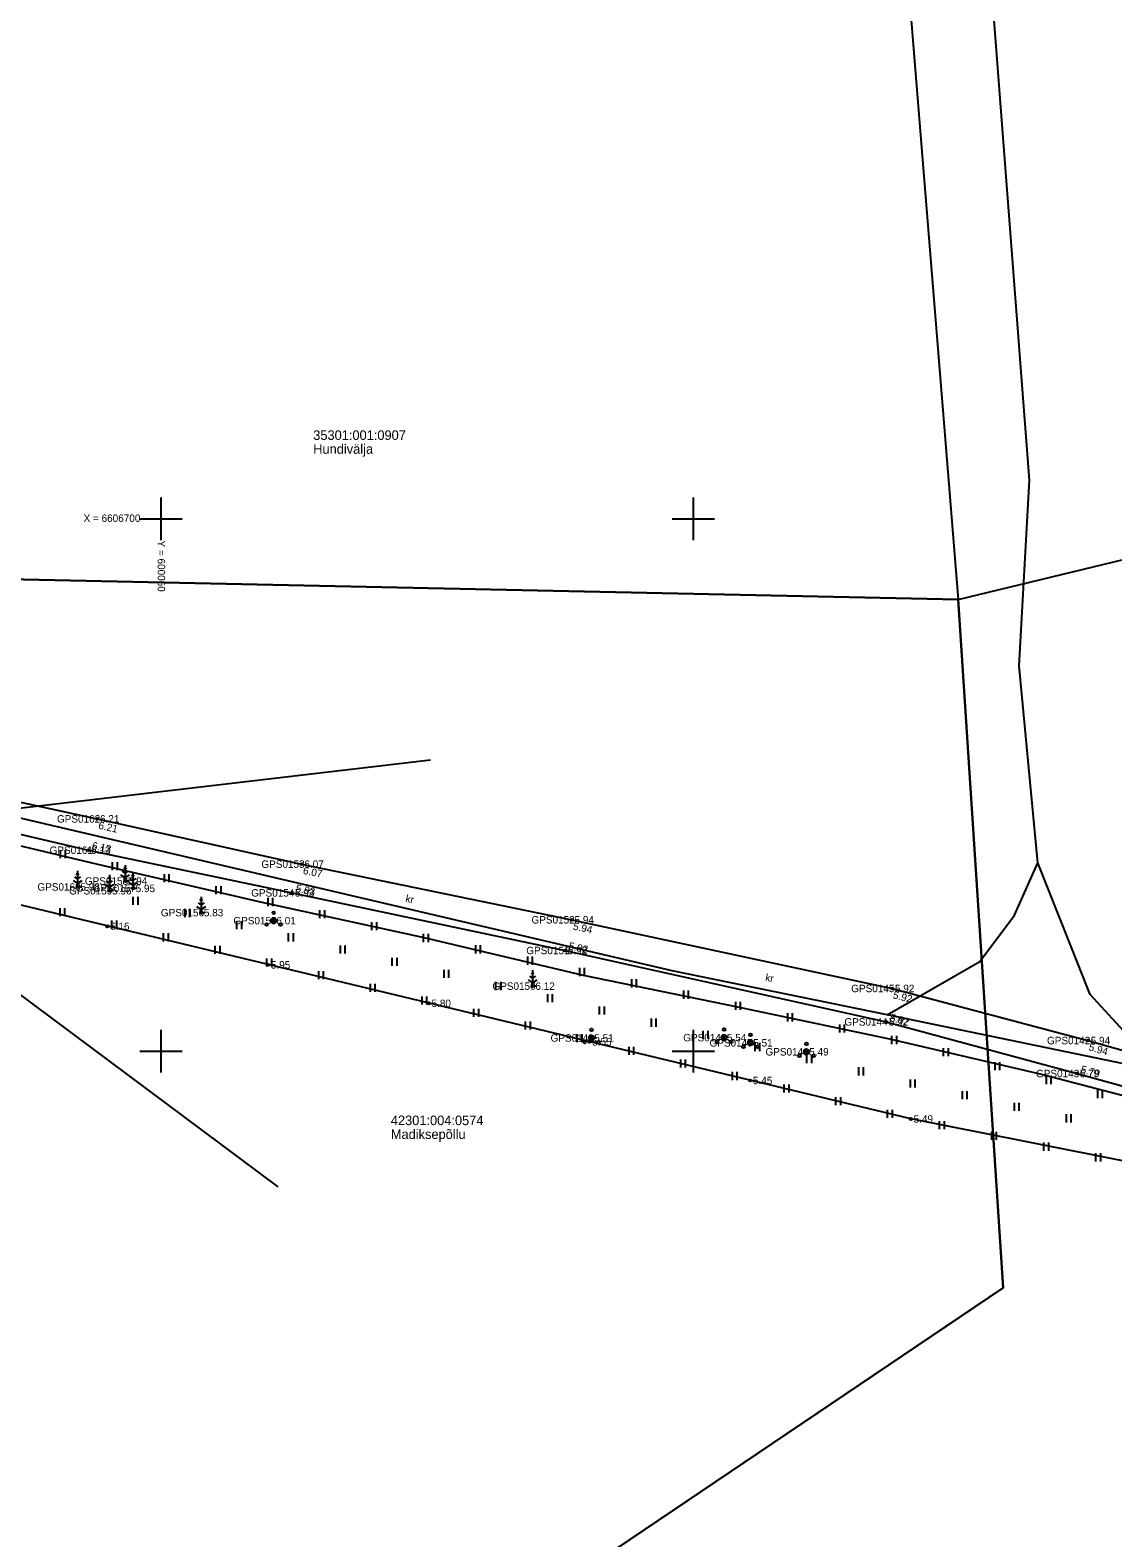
# Model space of a CAD drawing. Extents: x 597961 to 601397, y 6602961 to 6613501.
# Drawn here: x 600037.7 to 600139.4, y 6606604.3 to 6606745.9 of the extents above; entities that cross this region are included whole.
import ezdxf

# ---------------------------------------------------------------- set-up
doc = ezdxf.new("R2010")
doc.units = 0
for name, color, linetype in [('DTRASS', 7, 'Continuous'), ('HALJASTUS', 7, 'Continuous'), ('KORGUS-EH2000', 7, 'Continuous'), ('MOOTKORG-EH2000', 7, 'Continuous'), ('MOOTMPUNKT', 7, 'Continuous'), ('MOOTNR', 7, 'Continuous'), ('MOOTPIIR', 7, 'Continuous'), ('MPKAABEL', 7, 'Continuous'), ('PIIR', 7, 'Continuous'), ('PUU', 7, 'Continuous'), ('TEE', 7, 'Continuous'), ('Tee Muu tee Kruuskate', 7, 'Continuous'), ('Tee Muu tee Pinnas', 7, 'Continuous'), ('VORK', 7, 'Continuous')]:
    doc.layers.add(name, color=color, linetype=linetype)

msp = doc.modelspace()

# ---------------------------------------------------------------- linework, layer by layer
at = {"layer": 'DTRASS'}
for p, q in [((600075.3, 6606677.32), (599983.75, 6606666.59)), ((600017.51, 6606669.64), (600060.97, 6606637.26))]:
    msp.add_line(p, q, dxfattribs=at)
at = {"layer": 'HALJASTUS'}
for p, q in [((600040.54, 6606668.88), (600040.54, 6606668.12)), ((600041, 6606668.88), (600041, 6606668.12)), ((600045.41, 6606667.75), (600045.41, 6606666.99)), ((600045.87, 6606667.75), (600045.87, 6606666.99)), ((600050.29, 6606666.63), (600050.29, 6606665.87)), ((600050.74, 6606666.63), (600050.74, 6606665.87)), ((600055.16, 6606665.5), (600055.16, 6606664.74)), ((600055.61, 6606665.5), (600055.61, 6606664.74)), ((600040.49, 6606663.43), (600040.49, 6606662.67)), ((600040.95, 6606663.43), (600040.95, 6606662.67)), ((600047.36, 6606664.5), (600047.36, 6606663.73)), ((600047.81, 6606664.5), (600047.81, 6606663.73)), ((600052.23, 6606663.35), (600052.23, 6606662.59)), ((600052.68, 6606663.35), (600052.68, 6606662.59)), ((600060.03, 6606664.38), (600060.03, 6606663.61)), ((600060.48, 6606664.38), (600060.48, 6606663.61)), ((600045.35, 6606662.25), (600045.35, 6606661.48)), ((600045.81, 6606662.25), (600045.81, 6606661.48)), ((600057.09, 6606662.21), (600057.09, 6606661.45)), ((600057.55, 6606662.21), (600057.55, 6606661.45)), ((600064.9, 6606663.25), (600064.9, 6606662.49)), ((600065.36, 6606663.25), (600065.36, 6606662.49)), ((600069.77, 6606662.12), (600069.77, 6606661.36)), ((600070.23, 6606662.12), (600070.23, 6606661.36)), ((600050.21, 6606661.06), (600050.21, 6606660.3)), ((600050.66, 6606661.06), (600050.66, 6606660.3)), ((600061.96, 6606661.06), (600061.96, 6606660.3)), ((600062.42, 6606661.06), (600062.42, 6606660.3)), ((600074.64, 6606661), (600074.64, 6606660.24)), ((600075.1, 6606661), (600075.1, 6606660.24)), ((600055.07, 6606659.88), (600055.07, 6606659.12)), ((600055.52, 6606659.88), (600055.52, 6606659.12)), ((600066.83, 6606659.92), (600066.83, 6606659.16)), ((600067.28, 6606659.92), (600067.28, 6606659.16)), ((600079.53, 6606659.94), (600079.53, 6606659.18)), ((600079.98, 6606659.94), (600079.98, 6606659.18)), ((600059.92, 6606658.69), (600059.92, 6606657.93)), ((600060.38, 6606658.69), (600060.38, 6606657.93)), ((600071.69, 6606658.77), (600071.69, 6606658.01)), ((600072.15, 6606658.77), (600072.15, 6606658.01)), ((600084.42, 6606658.87), (600084.42, 6606658.11)), ((600084.87, 6606658.87), (600084.87, 6606658.11)), ((600089.3, 6606657.81), (600089.3, 6606657.05)), ((600089.76, 6606657.81), (600089.76, 6606657.05)), ((600064.78, 6606657.51), (600064.78, 6606656.75)), ((600065.24, 6606657.51), (600065.24, 6606656.75)), ((600069.64, 6606656.33), (600069.64, 6606655.57)), ((600070.1, 6606656.33), (600070.1, 6606655.57)), ((600076.56, 6606657.63), (600076.56, 6606656.87)), ((600077.02, 6606657.63), (600077.02, 6606656.87)), ((600081.43, 6606656.49), (600081.43, 6606655.72)), ((600081.88, 6606656.49), (600081.88, 6606655.72)), ((600094.19, 6606656.75), (600094.19, 6606655.98)), ((600094.64, 6606656.75), (600094.64, 6606655.98)), ((600074.5, 6606655.14), (600074.5, 6606654.38)), ((600074.95, 6606655.14), (600074.95, 6606654.38)), ((600086.3, 6606655.34), (600086.3, 6606654.58)), ((600086.75, 6606655.34), (600086.75, 6606654.58)), ((600099.07, 6606655.68), (600099.07, 6606654.92)), ((600099.53, 6606655.68), (600099.53, 6606654.92)), ((600079.36, 6606653.96), (600079.36, 6606653.2)), ((600079.81, 6606653.96), (600079.81, 6606653.2)), ((600091.16, 6606654.2), (600091.16, 6606653.44)), ((600091.62, 6606654.2), (600091.62, 6606653.44)), ((600103.96, 6606654.62), (600103.96, 6606653.86)), ((600104.41, 6606654.62), (600104.41, 6606653.86)), ((600108.84, 6606653.55), (600108.84, 6606652.79)), ((600109.3, 6606653.55), (600109.3, 6606652.79)), ((600084.21, 6606652.78), (600084.21, 6606652.01)), ((600084.67, 6606652.78), (600084.67, 6606652.01)), ((600096.03, 6606653.05), (600096.03, 6606652.29)), ((600096.49, 6606653.05), (600096.49, 6606652.29)), ((600113.73, 6606652.49), (600113.73, 6606651.73)), ((600114.18, 6606652.49), (600114.18, 6606651.73)), ((600089.07, 6606651.59), (600089.07, 6606650.83)), ((600089.53, 6606651.59), (600089.53, 6606650.83)), ((600100.9, 6606651.91), (600100.9, 6606651.15)), ((600101.35, 6606651.91), (600101.35, 6606651.15)), ((600105.77, 6606650.76), (600105.77, 6606650)), ((600106.22, 6606650.76), (600106.22, 6606650)), ((600118.61, 6606651.43), (600118.61, 6606650.66)), ((600119.07, 6606651.43), (600119.07, 6606650.66)), ((600093.93, 6606650.41), (600093.93, 6606649.65)), ((600094.38, 6606650.41), (600094.38, 6606649.65)), ((600098.79, 6606649.22), (600098.79, 6606648.46)), ((600099.24, 6606649.22), (600099.24, 6606648.46)), ((600110.63, 6606649.62), (600110.63, 6606648.86)), ((600111.09, 6606649.62), (600111.09, 6606648.86)), ((600123.48, 6606650.28), (600123.48, 6606649.52)), ((600123.94, 6606650.28), (600123.94, 6606649.52)), ((600103.65, 6606648.04), (600103.65, 6606647.28)), ((600104.1, 6606648.04), (600104.1, 6606647.28)), ((600115.5, 6606648.48), (600115.5, 6606647.71)), ((600115.96, 6606648.48), (600115.96, 6606647.71)), ((600128.31, 6606648.97), (600128.31, 6606648.21)), ((600128.76, 6606648.97), (600128.76, 6606648.21)), ((600108.5, 6606646.86), (600108.5, 6606646.1)), ((600108.96, 6606646.86), (600108.96, 6606646.1)), ((600120.37, 6606647.33), (600120.37, 6606646.57)), ((600120.82, 6606647.33), (600120.82, 6606646.57)), ((600133.13, 6606647.66), (600133.13, 6606646.9)), ((600133.59, 6606647.66), (600133.59, 6606646.9)), ((600137.96, 6606646.35), (600137.96, 6606645.59)), ((600138.41, 6606646.35), (600138.41, 6606645.59)), ((600113.36, 6606645.67), (600113.36, 6606644.91)), ((600113.82, 6606645.67), (600113.82, 6606644.91)), ((600125.25, 6606646.24), (600125.25, 6606645.48)), ((600125.7, 6606646.24), (600125.7, 6606645.48)), ((600130.13, 6606645.15), (600130.13, 6606644.39)), ((600130.58, 6606645.15), (600130.58, 6606644.39)), ((600118.22, 6606644.49), (600118.22, 6606643.73)), ((600118.67, 6606644.49), (600118.67, 6606643.73)), ((600135.01, 6606644.06), (600135.01, 6606643.3)), ((600135.46, 6606644.06), (600135.46, 6606643.3)), ((600123.1, 6606643.41), (600123.1, 6606642.65)), ((600123.56, 6606643.41), (600123.56, 6606642.65)), ((600128, 6606642.41), (600128, 6606641.65)), ((600128.45, 6606642.41), (600128.45, 6606641.65)), ((600132.9, 6606641.4), (600132.9, 6606640.64)), ((600133.35, 6606641.4), (600133.35, 6606640.64)), ((600137.79, 6606640.4), (600137.79, 6606639.64)), ((600138.25, 6606640.4), (600138.25, 6606639.64))]:
    msp.add_line(p, q, dxfattribs=at)
at = {"layer": 'KORGUS-EH2000'}
for centre in [(600044.01, 6606671.81), (600043.18, 6606668.87), (600063.21, 6606667.56), (600062.32, 6606664.86), (600088.58, 6606662.33), (600044.96, 6606661.72), (600087.95, 6606659.45), (600060.06, 6606658.1), (600118.68, 6606655.88), (600075.15, 6606654.48), (600118.11, 6606652.74), (600090.24, 6606650.86), (600137.07, 6606650.99), (600136.04, 6606647.89), (600105.34, 6606647.24), (600120.43, 6606643.62)]:
    msp.add_circle(centre, 0.1, dxfattribs=at)
at = {"layer": 'MOOTMPUNKT'}
for centre in [(600044.01, 6606671.81), (600043.18, 6606668.87), (600063.21, 6606667.56), (600042.17, 6606665.42), (600045.15, 6606665.06), (600046.63, 6606665.97), (600047.36, 6606665.28), (600062.32, 6606664.86), (600053.77, 6606663), (600060.58, 6606662.25), (600088.58, 6606662.33), (600044.96, 6606661.72), (600087.95, 6606659.45), (600060.06, 6606658.1), (600084.91, 6606656.1), (600118.68, 6606655.88), (600075.15, 6606654.48), (600118.11, 6606652.74), (600090.24, 6606650.86), (600090.44, 6606651.23), (600102.9, 6606651.26), (600105.37, 6606650.77), (600137.07, 6606650.99), (600110.63, 6606649.93), (600136.04, 6606647.89), (600105.34, 6606647.24), (600120.43, 6606643.62)]:
    msp.add_circle(centre, 0.1, dxfattribs=at)
at = {"layer": 'MOOTPIIR'}
for points in [[(599731.81, 6606694.6), (599769.46, 6606695.68), (599794.65, 6606696.93), (599815.9, 6606696.97), (599905.17, 6606698.02), (599908.37, 6606697.82), (599910.72, 6606697.87), (599917.72, 6606697.78), (599923.7, 6606697.48), (599931.95, 6606697.17), (599936.11, 6606695.92), (599954.86, 6606694.62), (599985.94, 6606688.66), (599991.12, 6606686.01), (599992.57, 6606683.85), (600002.08, 6606681.2), (600023.08, 6606676.36), (600044.01, 6606671.81), (600063.21, 6606667.56), (600088.58, 6606662.33), (600118.68, 6606655.88), (600137.07, 6606650.99), (600159.36, 6606644.73)], [(600279.79, 6606612.05), (600120.43, 6606643.62), (599986, 6606675.91), (599969.49, 6606681.7), (599954.54, 6606686.81), (599933.39, 6606686.91), (599915.3, 6606687.13), (599909.11, 6606687.14), (599901.64, 6606691.46), (599852.33, 6606690.43), (599836.27, 6606690.56), (599786, 6606688.49), (599711.5, 6606686)]]:
    msp.add_lwpolyline(points, dxfattribs=at)
at = {"layer": 'MPKAABEL'}
msp.add_lwpolyline([(599924.55, 6606690.17), (599937.91, 6606690.54), (599939.22, 6606690.6), (599942.84, 6606690.41), (599949.38, 6606689.85), (599955.73, 6606688.48), (599969.66, 6606684.67), (599972.72, 6606683.93), (599974.66, 6606683.46), (599985.1, 6606680.96), (599987.06, 6606680.53), (599999.36, 6606677.88), (600014.19, 6606674.52), (600029.31, 6606671.05), (600043.9, 6606667.59), (600059.46, 6606664), (600074.57, 6606660.69), (600089.64, 6606657.13), (600104.15, 6606654.16), (600118.43, 6606651.15), (600132.83, 6606647.79), (600146.51, 6606644.22)], dxfattribs=at)
at = {"layer": 'PIIR'}
for points in [[(600040.25, 6606837.42), (600014.16, 6606869.47), (600112.97, 6606839.18), (600124.89, 6606692.41), (600029.75, 6606694.44), (600035.68, 6606761.35), (600036.99, 6606774.47), (600037.62, 6606779.49), (600039.49, 6606810.98), (600041.77, 6606837.06)], [(599768.65, 6606384.64), (599772.82, 6606387.45), (600129.09, 6606627.75), (600124.89, 6606692.41), (600337.23, 6606743.81), (600337.97, 6606739.87), (600352.33, 6606672.75), (600357.49, 6606639.22), (600364.93, 6606596.71), (600366.03, 6606590.43), (600287.42, 6606613.71), (600184.34, 6606534.96), (599958.16, 6606267.66), (599955.95, 6606259.77), (599954.58, 6606254.93)], [(600000.71, 6606695.08), (600029.75, 6606694.44), (600124.89, 6606692.41), (600129.09, 6606627.75), (599772.82, 6606387.45), (599768.65, 6606384.64), (599684.41, 6606444.57), (599700.06, 6606463.89), (599727.93, 6606499.61), (599683.79, 6606685.05), (599683.48, 6606690.63), (599792.51, 6606693.74), (599835.75, 6606582.57), (599940.76, 6606613.94)]]:
    msp.add_lwpolyline(points, close=True, dxfattribs=at)
at = {"layer": 'PUU'}
for p, q in [((600042.17, 6606666.17), (600041.9, 6606666.35)), ((600042.17, 6606666.57), (600042.04, 6606666.65)), ((600042.17, 6606666.92), (600042.17, 6606665.42)), ((600042.29, 6606666.65), (600042.17, 6606666.57)), ((600042.43, 6606666.35), (600042.17, 6606666.17)), ((600045.15, 6606666.21), (600045.03, 6606666.29)), ((600045.15, 6606666.56), (600045.15, 6606665.06)), ((600045.28, 6606666.29), (600045.15, 6606666.21)), ((600046.2, 6606666.56), (600046.63, 6606666.28)), ((600046.63, 6606666.72), (600046.36, 6606666.9)), ((600046.63, 6606667.12), (600046.5, 6606667.2)), ((600046.63, 6606667.47), (600046.63, 6606665.97)), ((600046.75, 6606667.2), (600046.63, 6606667.12)), ((600046.89, 6606666.9), (600046.63, 6606666.72)), ((600046.63, 6606666.28), (600047.05, 6606666.56)), ((600047.36, 6606666.03), (600047.1, 6606666.21)), ((600047.36, 6606666.43), (600047.24, 6606666.51)), ((600047.36, 6606666.78), (600047.36, 6606665.28)), ((600047.49, 6606666.51), (600047.36, 6606666.43)), ((600047.63, 6606666.21), (600047.36, 6606666.03)), ((600041.74, 6606666.01), (600042.17, 6606665.73)), ((600042.17, 6606665.73), (600042.59, 6606666.01)), ((600042.53, 6606665.42), (600042.17, 6606665.42)), ((600044.73, 6606665.64), (600045.15, 6606665.36)), ((600045.15, 6606665.81), (600044.88, 6606665.98)), ((600045.42, 6606665.98), (600045.15, 6606665.81)), ((600045.15, 6606665.36), (600045.58, 6606665.64)), ((600045.51, 6606665.06), (600045.15, 6606665.06)), ((600046.99, 6606665.97), (600046.63, 6606665.97)), ((600046.94, 6606665.87), (600047.36, 6606665.58)), ((600047.36, 6606665.58), (600047.79, 6606665.87)), ((600047.72, 6606665.28), (600047.36, 6606665.28)), ((600053.35, 6606663.59), (600053.77, 6606663.31)), ((600053.77, 6606663.75), (600053.51, 6606663.93)), ((600053.77, 6606664.15), (600053.65, 6606664.23)), ((600053.77, 6606664.5), (600053.77, 6606663)), ((600053.9, 6606664.23), (600053.77, 6606664.15)), ((600054.04, 6606663.93), (600053.77, 6606663.75)), ((600053.77, 6606663.31), (600054.2, 6606663.59)), ((600054.13, 6606663), (600053.77, 6606663)), ((600084.49, 6606656.69), (600084.91, 6606656.4)), ((600084.91, 6606656.85), (600084.64, 6606657.02)), ((600084.91, 6606657.25), (600084.79, 6606657.33)), ((600084.91, 6606657.6), (600084.91, 6606656.1)), ((600085.03, 6606657.33), (600084.91, 6606657.25)), ((600085.18, 6606657.02), (600084.91, 6606656.85)), ((600084.91, 6606656.4), (600085.33, 6606656.69)), ((600085.27, 6606656.1), (600084.91, 6606656.1))]:
    msp.add_line(p, q, dxfattribs=at)
for centre, radius in [((600059.93, 6606661.88), 0.125), ((600060.58, 6606662.25), 0.25), ((600060.58, 6606663), 0.125), ((600061.23, 6606661.88), 0.125), ((600090.44, 6606651.98), 0.125), ((600102.9, 6606652.01), 0.125), ((600089.79, 6606650.85), 0.125), ((600090.44, 6606651.23), 0.25), ((600091.09, 6606650.85), 0.125), ((600102.25, 6606650.88), 0.125), ((600102.9, 6606651.26), 0.25), ((600103.55, 6606650.88), 0.125), ((600105.37, 6606650.77), 0.25), ((600105.37, 6606651.52), 0.125), ((600110.63, 6606650.68), 0.125), ((600104.72, 6606650.4), 0.125), ((600106.02, 6606650.4), 0.125), ((600109.98, 6606649.55), 0.125), ((600110.63, 6606649.93), 0.25), ((600111.28, 6606649.55), 0.125)]:
    msp.add_circle(centre, radius, dxfattribs=at)
at = {"layer": 'TEE'}
for points in [[(599908.42, 6606685.38), (599908.42, 6606687.36), (599909.69, 6606689.7), (599912.78, 6606690.77), (599939.82, 6606690.88), (599957.31, 6606689.26), (599970.5, 6606686.1), (599980.32, 6606683.56), (599990.21, 6606681.24), (600001.35, 6606678.54), (600022.26, 6606673.75), (600043.18, 6606668.87), (600062.32, 6606664.86), (600087.95, 6606659.45), (600118.11, 6606652.74), (600136.04, 6606647.89), (600158.44, 6606641.73)], [(599991.12, 6606686.01), (599992.57, 6606683.85), (600002.08, 6606681.2), (600023.08, 6606676.36), (600044.01, 6606671.81), (600063.21, 6606667.56), (600088.58, 6606662.33), (600118.68, 6606655.88), (600137.07, 6606650.99), (600159.36, 6606644.73), (600182.41, 6606639.3), (600201.69, 6606635.3), (600226.61, 6606630.67), (600254.86, 6606623.93), (600276.49, 6606619.93), (600298.91, 6606615.34), (600324.76, 6606609.84), (600342.8, 6606606.54), (600346.71, 6606606.78), (600349.75, 6606607.3)]]:
    msp.add_lwpolyline(points, dxfattribs=at)
at = {"layer": 'Tee Muu tee Kruuskate'}
for points in [[(600118.22, 6606653.39), (600098.02, 6606657.55), (600000, 6606680.48), (599986.85, 6606683.46), (599956.09, 6606690.44), (599933.55, 6606692.53), (599908.46, 6606692.63)], [(600143.91, 6606648.09), (600118.22, 6606653.39)]]:
    msp.add_lwpolyline(points, dxfattribs=at)
at = {"layer": 'Tee Muu tee Pinnas'}
for points in [[(600132.37, 6606667.68), (600130.62, 6606686.2), (600131.59, 6606703.64), (600127.88, 6606751.77), (600128.06, 6606758.3), (600129.71, 6606772.06), (600130.56, 6606790.48), (600127.27, 6606807.98), (600124.18, 6606820.26), (600121.99, 6606833.23), (600121.42, 6606840.75)], [(600118.22, 6606653.39), (600126.91, 6606658.4), (600130.18, 6606662.77), (600132.37, 6606667.68)], [(600143.91, 6606648.09), (600137.28, 6606655.3), (600132.37, 6606667.68)]]:
    msp.add_lwpolyline(points, dxfattribs=at)
at = {"layer": 'VORK'}
for p, q in [((600050, 6606702), (600050, 6606698)), ((600100, 6606702), (600100, 6606698)), ((600048, 6606700), (600052, 6606700)), ((600098, 6606700), (600102, 6606700)), ((600050, 6606652), (600050, 6606648)), ((600100, 6606652), (600100, 6606648)), ((600048, 6606650), (600052, 6606650)), ((600098, 6606650), (600102, 6606650))]:
    msp.add_line(p, q, dxfattribs=at)

# ---------------------------------------------------------------- texts
at = {"layer": 'KORGUS-EH2000'}
for s, rotation, p in [(' 6.21', 347.5229, (600043.82, 6606670.95)), (' 6.13', 348.1897, (600043.21, 6606669.04)), (' 6.07', 348.3551, (600063.04, 6606666.7)), (' 5.93', 348.0631, (600062.36, 6606665.03)), (' 5.94', 347.9062, (600088.4, 6606661.47)), (' 5.92', 347.4702, (600087.99, 6606659.62)), (' 5.92', 345.1145, (600118.45, 6606655.04)), (' 5.92', 344.8522, (600118.16, 6606652.91)), (' 5.94', 344.3175, (600136.83, 6606650.15)), (' 5.79', 344.6167, (600136.08, 6606648.06))]:
    msp.add_text(s, height=0.7, rotation=rotation, dxfattribs=at).set_placement(p)
for s, p in [(' 6.16', (600044.96, 6606661.37)), (' 5.95', (600060.06, 6606657.75)), (' 5.80', (600075.15, 6606654.13)), (' 5.55', (600090.24, 6606650.51)), (' 5.45', (600105.34, 6606646.89)), (' 5.49', (600120.43, 6606643.27))]:
    msp.add_text(s, height=0.7, dxfattribs=at).set_placement(p)
at = {"layer": 'MOOTKORG-EH2000'}
for s, p in [(' 6.21', (600044.01, 6606671.46)), (' 6.13', (600043.18, 6606668.52)), (' 6.07', (600063.21, 6606667.21)), (' 5.94', (600046.63, 6606665.62)), (' 5.98', (600042.17, 6606665.07)), (' 5.96', (600045.15, 6606664.71)), (' 5.95', (600047.36, 6606664.93)), (' 5.93', (600062.32, 6606664.51)), (' 5.83', (600053.77, 6606662.65)), (' 6.16', (600044.96, 6606661.37)), (' 6.01', (600060.58, 6606661.9)), (' 5.94', (600088.58, 6606661.98)), (' 5.92', (600087.95, 6606659.1)), (' 5.95', (600060.06, 6606657.75)), (' 6.12', (600084.91, 6606655.75)), (' 5.92', (600118.68, 6606655.53)), (' 5.80', (600075.15, 6606654.13)), (' 5.92', (600118.11, 6606652.39)), (' 5.55', (600090.24, 6606650.51)), (' 5.51', (600090.44, 6606650.88)), (' 5.54', (600102.9, 6606650.91)), (' 5.51', (600105.37, 6606650.42)), (' 5.94', (600137.07, 6606650.64)), (' 5.49', (600110.63, 6606649.58)), (' 5.79', (600136.04, 6606647.54)), (' 5.45', (600105.34, 6606646.89)), (' 5.49', (600120.43, 6606643.27))]:
    msp.add_text(s, height=0.7, dxfattribs=at).set_placement(p)
at = {"layer": 'MOOTNR'}
for s, p in [('GPS0162 ', (600040.23, 6606671.46)), ('GPS0161 ', (600039.54, 6606668.52)), ('GPS0153 ', (600059.43, 6606667.21)), ('GPS0158 ', (600042.85, 6606665.62)), ('GPS0160 ', (600038.39, 6606665.07)), ('GPS0159 ', (600041.37, 6606664.71)), ('GPS0157 ', (600043.58, 6606664.93)), ('GPS0154 ', (600058.47, 6606664.51)), ('GPS0156 ', (600049.99, 6606662.65)), ('GPS0155 ', (600056.8, 6606661.9)), ('GPS0152 ', (600084.8, 6606661.98)), ('GPS0151 ', (600084.31, 6606659.1)), ('GPS0150 ', (600081.13, 6606655.75)), ('GPS0145 ', (600114.83, 6606655.53)), ('GPS0144 ', (600114.19, 6606652.39)), ('GPS0149 ', (600086.59, 6606650.88)), ('GPS0148 ', (600099.05, 6606650.91)), ('GPS0147 ', (600101.52, 6606650.42)), ('GPS0142 ', (600133.22, 6606650.64)), ('GPS0146 ', (600106.78, 6606649.58)), ('GPS0143 ', (600132.19, 6606647.54))]:
    msp.add_text(s, height=0.7, dxfattribs=at).set_placement(p)
at = {"layer": 'PIIR'}
for s, p in [('35301:001:0907', (600064.3, 6606707.41)), ('Hundivälja', (600064.3, 6606706.11)), ('42301:004:0574', (600071.59, 6606643.04)), ('Madiksepõllu', (600071.59, 6606641.74))]:
    msp.add_text(s, height=0.9, dxfattribs=at).set_placement(p)
at = {"layer": 'TEE'}
for rotation, p in [(347.4479, (600072.92, 6606664.02)), (349.294, (600106.72, 6606656.6))]:
    msp.add_text('kr', height=0.7, rotation=rotation, dxfattribs=at).set_placement(p)
at = {"layer": 'VORK'}
msp.add_text('X = 6606700', height=0.7, dxfattribs=at).set_placement((600042.73, 6606699.71))
msp.add_text('Y = 600050 ', height=0.7, rotation=270, dxfattribs=at).set_placement((600049.69, 6606697.96))

doc.saveas('drawing.dxf')
